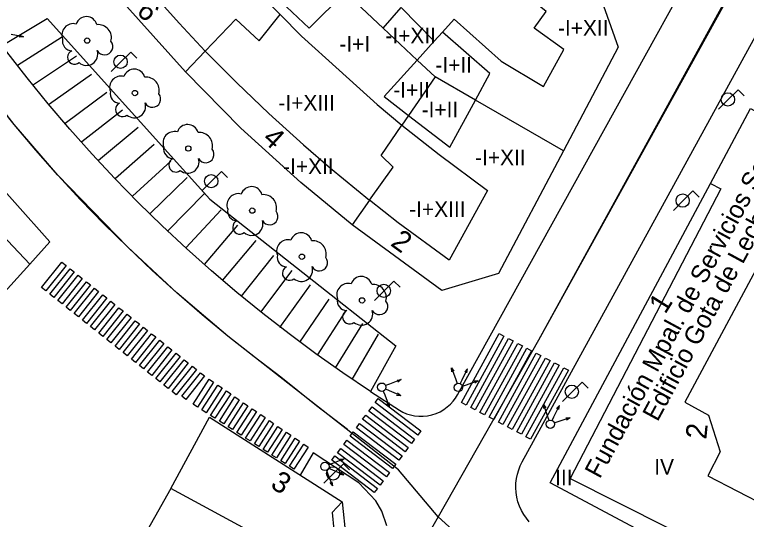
# Model space of a CAD drawing. Extents: x 282771 to 285132, y 4823109 to 4825496.
# Drawn here: x 284493.3 to 284563.5, y 4824127.8 to 4824176.3 of the extents above; entities that cross this region are included whole.
import ezdxf

# ---------------------------------------------------------------- set-up
doc = ezdxf.new("R2010")
doc.units = 0
for name, color, linetype in [('ACERA-BORDILLO', 7, 'Continuous'), ('APARCAMIENTO', 7, 'Continuous'), ('ARBOL', 7, 'Continuous'), ('CALLE-EJE', 7, 'Continuous'), ('EDIFICIO', 7, 'Continuous'), ('FAROLA', 7, 'Continuous'), ('INTERIOR-EDIFICIO', 7, 'Continuous'), ('MEDIANERA', 7, 'Continuous'), ('NUM-LOCAL', 7, 'Continuous'), ('NUM-PORTAL', 7, 'Continuous'), ('PASO-PEATONES', 7, 'Continuous'), ('SEMAFORO', 7, 'Continuous'), ('SENAL-VIARIA', 7, 'Continuous'), ('TXT-ALTURA-EDIFICIO', 7, 'Continuous'), ('TXT-EDIFICIOS', 7, 'Continuous')]:
    doc.layers.add(name, color=color, linetype=linetype)

msp = doc.modelspace()

# ---------------------------------------------------------------- linework, layer by layer
at = {"layer": 'ACERA-BORDILLO'}
for points in [[(284492.134, 4824173.311), (284496.444, 4824175.883), (284512.06, 4824158.553), (284529.884, 4824144.482), (284527.456, 4824140.112), (284530.242, 4824138.308), (284530.564, 4824138.134), (284530.913, 4824137.986), (284531.286, 4824137.868), (284531.679, 4824137.786), (284532.087, 4824137.743), (284532.504, 4824137.742), (284532.923, 4824137.786), (284533.338, 4824137.874), (284533.741, 4824138.005), (284534.126, 4824138.177), (284534.487, 4824138.387), (284534.819, 4824138.628), (284535.118, 4824138.896), (284535.382, 4824139.185), (284535.609, 4824139.488), (284535.801, 4824139.8), (284575.093, 4824210.793)], [(284542.675, 4824127.617), (284542.403, 4824127.947), (284542.155, 4824128.307), (284541.936, 4824128.693), (284541.751, 4824129.103), (284541.602, 4824129.53), (284541.492, 4824129.972), (284541.423, 4824130.421), (284541.394, 4824130.873), (284541.407, 4824131.323), (284541.459, 4824131.763), (284541.548, 4824132.191), (284541.671, 4824132.601), (284541.825, 4824132.99), (284542.005, 4824133.356), (284578.189, 4824199.432), (284578.453, 4824199.814), (284578.658, 4824199.928), (284578.795, 4824199.95), (284579.015, 4824199.958), (284579.19, 4824199.829), (284579.281, 4824199.662), (284579.359, 4824199.419)], [(284494.774, 4824152.343), (284496.712, 4824154.484), (284486.61, 4824165.789)], [(284529.017, 4824127.243), (284528.544, 4824128.643), (284527.968, 4824129.631), (284526.322, 4824131.365), (284521.953, 4824134.223), (284520.71, 4824132.096)]]:
    msp.add_lwpolyline(points, dxfattribs=at)
at = {"layer": 'APARCAMIENTO'}
for points in [[(284493.584, 4824171.403), (284497.834, 4824174.093)], [(284495.144, 4824169.553), (284499.254, 4824172.303)], [(284496.664, 4824167.703), (284500.694, 4824170.543)], [(284498.184, 4824165.853), (284502.174, 4824168.833)], [(284499.784, 4824164.083), (284503.654, 4824167.133)], [(284501.354, 4824162.293), (284505.184, 4824165.473)], [(284502.984, 4824160.563), (284506.714, 4824163.823)], [(284504.634, 4824158.853), (284508.294, 4824162.223)], [(284506.294, 4824157.163), (284509.884, 4824160.643)], [(284508.004, 4824155.513), (284511.494, 4824159.083)], [(284509.734, 4824153.903), (284513.134, 4824157.553)], [(284511.544, 4824152.283), (284514.724, 4824156.073)], [(284513.274, 4824150.773), (284516.494, 4824154.593)], [(284515.084, 4824149.243), (284518.194, 4824153.143)], [(284516.924, 4824147.734), (284519.944, 4824151.733)], [(284518.774, 4824146.254), (284521.704, 4824150.343)], [(284520.684, 4824144.834), (284523.484, 4824148.984)], [(284522.384, 4824143.603), (284525.094, 4824147.804)], [(284524.104, 4824142.394), (284526.724, 4824146.644)], [(284525.694, 4824141.273), (284528.234, 4824145.603)]]:
    msp.add_lwpolyline(points, dxfattribs=at)
at = {"layer": 'ARBOL'}
for centre in [(284500.277, 4824173.772), (284504.864, 4824168.743), (284509.984, 4824163.423), (284516.115, 4824157.465), (284520.878, 4824153.044), (284526.644, 4824148.853)]:
    msp.add_circle(centre, 0.255, dxfattribs=at)
for centre, radius, start, end in [((284500.207, 4824175.032), 1.038, 15.64228, 161.38435), ((284498.947, 4824174.302), 1.097, 75.4318, 200.55608), ((284501.337, 4824174.032), 1.272, 345.03273, 95.79925), ((284498.837, 4824173.732), 0.935, 168.59898, 268.13236), ((284501.947, 4824173.202), 0.797, 208.96246, 38.99103), ((284499.077, 4824172.182), 0.672, 113.73672, 309.4725), ((284500.217, 4824172.482), 1.086, 228.95447, 17.92796), ((284504.794, 4824170.003), 1.038, 15.64228, 161.38435), ((284503.534, 4824169.273), 1.097, 75.4318, 200.55608), ((284505.924, 4824169.003), 1.272, 345.03273, 95.79925), ((284503.424, 4824168.703), 0.935, 168.59898, 268.13236), ((284506.534, 4824168.173), 0.797, 208.96246, 38.99103), ((284503.664, 4824167.153), 0.672, 113.73672, 309.4725), ((284504.804, 4824167.453), 1.086, 228.95447, 17.92796), ((284509.914, 4824164.683), 1.038, 15.64228, 161.38435), ((284508.654, 4824163.953), 1.097, 75.4318, 200.55608), ((284511.044, 4824163.683), 1.272, 345.03273, 95.79925), ((284508.544, 4824163.383), 0.935, 168.59898, 268.13236), ((284511.654, 4824162.853), 0.797, 208.96246, 38.99103), ((284508.784, 4824161.833), 0.672, 113.73672, 309.4725), ((284509.924, 4824162.133), 1.086, 228.95447, 17.92796), ((284516.045, 4824158.725), 1.038, 15.64228, 161.38435), ((284514.785, 4824157.995), 1.097, 75.4318, 200.55608), ((284517.175, 4824157.725), 1.272, 345.03273, 95.79925), ((284514.675, 4824157.425), 0.935, 168.59898, 268.13236), ((284517.785, 4824156.895), 0.797, 208.96246, 38.99103), ((284514.915, 4824155.875), 0.672, 113.73672, 309.4725), ((284516.055, 4824156.175), 1.086, 228.95447, 17.92796), ((284520.808, 4824154.304), 1.038, 15.64228, 161.38435), ((284519.548, 4824153.574), 1.097, 75.4318, 200.55608), ((284521.938, 4824153.304), 1.272, 345.03273, 95.79925), ((284519.438, 4824153.004), 0.935, 168.59898, 268.13236), ((284522.548, 4824152.474), 0.797, 208.96246, 38.99103), ((284519.678, 4824151.454), 0.672, 113.73672, 309.4725), ((284520.818, 4824151.754), 1.086, 228.95447, 17.92796), ((284526.574, 4824150.113), 1.038, 15.64228, 161.38435), ((284525.314, 4824149.383), 1.097, 75.4318, 200.55608), ((284527.704, 4824149.113), 1.272, 345.03273, 95.79925), ((284525.204, 4824148.813), 0.935, 168.59898, 268.13236), ((284528.314, 4824148.283), 0.797, 208.96246, 38.99103), ((284525.444, 4824147.263), 0.672, 113.73672, 309.4725), ((284526.584, 4824147.563), 1.086, 228.95447, 17.92796)]:
    msp.add_arc(centre, radius, start, end, dxfattribs=at)
at = {"layer": 'CALLE-EJE'}
for points in [[(284595.748, 4824217.804), (284595.748, 4824217.804), (284577.419, 4824206.23), (284572.694, 4824197.739), (284543.556, 4824145.049), (284533.938, 4824128.086)], [(284533.938, 4824128.086), (284530.146, 4824132.584), (284513.785, 4824145.424), (284508.886, 4824149.574), (284504.172, 4824153.942), (284497.475, 4824160.872), (284493.28, 4824165.725), (284488.824, 4824171.41), (284484.877, 4824176.962), (284482.768, 4824180.181)], [(284533.938, 4824128.086), (284507.954, 4824082.764)], [(284585.709, 4824081.075), (284558.821, 4824105.49), (284533.938, 4824128.086)]]:
    msp.add_lwpolyline(points, dxfattribs=at)
at = {"layer": 'EDIFICIO'}
for points in [[(284503.084, 4824183.313), (284516.194, 4824190.913), (284525.624, 4824196.403), (284530.324, 4824195.123), (284533.544, 4824191.593), (284537.204, 4824187.963), (284538.724, 4824186.553), (284539.494, 4824185.873), (284541.854, 4824183.853), (284545.084, 4824181.283), (284547.584, 4824179.453), (284549.464, 4824178.143), (284551.224, 4824173.143), (284545.964, 4824163.193), (284539.744, 4824151.423), (284534.294, 4824149.793), (284525.704, 4824156.103), (284520.764, 4824160.153), (284515.004, 4824165.363), (284509.714, 4824170.763), (284502.114, 4824179.273), (284503.084, 4824183.313)], [(284553.394, 4824126.714), (284544.684, 4824131.354), (284560.053, 4824160.073), (284563.903, 4824167.263), (284570.743, 4824163.593), (284557.593, 4824139.084), (284559.863, 4824137.854), (284561.003, 4824134.324), (284559.813, 4824132.034), (284568.343, 4824127.614), (284567.813, 4824119.074), (284556.534, 4824125.054), (284553.394, 4824126.714)], [(284424.387, 4824135.284), (284424.195, 4824137.944), (284460.554, 4824159.113), (284473.034, 4824166.363), (284482.234, 4824165.623), (284485.384, 4824162.263), (284485.714, 4824161.913), (284494.774, 4824152.343), (284483.856, 4824140.281), (284478.844, 4824134.744), (284473.384, 4824137.534), (284466.55, 4824124.896), (284465.546, 4824123.043), (284461.434, 4824115.434), (284424.387, 4824135.284)], [(284508.298, 4824130.815), (284512.014, 4824137.654), (284524.734, 4824129.524), (284525.084, 4824126.124), (284509.704, 4824097.688)], [(284509.704, 4824097.688), (284504.139, 4824100.747), (284517.099, 4824126.032), (284508.298, 4824130.815)]]:
    msp.add_lwpolyline(points, dxfattribs=at)
at = {"layer": 'FAROLA'}
for p, q in [((284504.464, 4824172.673), (284503.524, 4824171.743)), ((284505.054, 4824172.083), (284504.464, 4824172.673)), ((284503.524, 4824171.743), (284502.594, 4824170.803)), ((284562.714, 4824169.059), (284561.774, 4824168.129)), ((284563.304, 4824168.469), (284562.714, 4824169.059)), ((284561.774, 4824168.129), (284560.844, 4824167.189)), ((284513.159, 4824161.223), (284512.219, 4824160.293)), ((284513.749, 4824160.633), (284513.159, 4824161.223)), ((284512.219, 4824160.293), (284511.289, 4824159.353)), ((284558.378, 4824159.353), (284557.438, 4824158.423)), ((284558.968, 4824158.763), (284558.378, 4824159.353)), ((284557.438, 4824158.423), (284556.508, 4824157.483)), ((284529.709, 4824150.703), (284528.769, 4824149.773)), ((284530.299, 4824150.113), (284529.709, 4824150.703)), ((284528.769, 4824149.773), (284527.839, 4824148.833)), ((284547.749, 4824141.024), (284546.809, 4824140.094)), ((284548.339, 4824140.434), (284547.749, 4824141.024)), ((284546.809, 4824140.094), (284545.879, 4824139.154)), ((284524.851, 4824133.187), (284523.911, 4824132.257)), ((284525.441, 4824132.597), (284524.851, 4824133.187)), ((284523.911, 4824132.257), (284522.981, 4824131.317))]:
    msp.add_line(p, q, dxfattribs=at)
for centre in [(284503.484, 4824171.743), (284561.734, 4824168.129), (284512.179, 4824160.293), (284557.398, 4824158.423), (284528.729, 4824149.773), (284546.769, 4824140.094), (284523.871, 4824132.257)]:
    msp.add_circle(centre, 0.637, dxfattribs=at)
at = {"layer": 'INTERIOR-EDIFICIO'}
for points in [[(284525.964, 4824182.733), (284524.074, 4824185.163), (284520.174, 4824182.913), (284515.974, 4824180.503), (284519.401, 4824177.027), (284521.574, 4824174.953), (284525.014, 4824178.413), (284526.994, 4824180.413), (284527.534, 4824180.963), (284525.964, 4824182.733)], [(284531.936, 4824171.907), (284528.774, 4824168.403), (284531.104, 4824166.593), (284535.064, 4824163.543), (284537.524, 4824168.063), (284538.914, 4824170.603), (284534.354, 4824174.573), (284533.564, 4824173.703), (284531.936, 4824171.907)]]:
    msp.add_lwpolyline(points, dxfattribs=at)
at = {"layer": 'MEDIANERA'}
for points in [[(284511.604, 4824172.763), (284509.094, 4824175.433), (284505.144, 4824179.883), (284511.804, 4824183.743), (284514.304, 4824180.943), (284515.994, 4824179.153), (284518.784, 4824176.263)], [(284534.354, 4824174.573), (284535.494, 4824175.823), (284539.984, 4824171.813), (284544.064, 4824169.373), (284545.994, 4824172.933), (284543.144, 4824174.953), (284544.314, 4824176.553), (284541.994, 4824178.453), (284539.674, 4824180.343), (284536.154, 4824183.593)], [(284528.664, 4824174.963), (284525.014, 4824178.413), (284522.444, 4824180.793)], [(284528.664, 4824174.963), (284530.383, 4824176.944)], [(284533.564, 4824173.703), (284530.384, 4824176.943)], [(284511.606, 4824172.761), (284514.524, 4824175.843), (284516.764, 4824173.763), (284518.784, 4824176.263)], [(284518.784, 4824176.263), (284520.844, 4824174.213), (284524.464, 4824170.923), (284528.084, 4824167.633), (284530.474, 4824165.673)], [(284533.654, 4824170.303), (284531.936, 4824171.907), (284528.664, 4824174.963)], [(284511.606, 4824172.761), (284509.714, 4824170.763)], [(284511.604, 4824172.763), (284514.634, 4824169.733), (284517.694, 4824166.773), (284521.024, 4824163.763), (284523.614, 4824161.533), (284527.375, 4824158.453)], [(284533.654, 4824170.303), (284531.104, 4824166.593), (284530.474, 4824165.673)], [(284545.964, 4824163.193), (284537.526, 4824168.067), (284533.654, 4824170.303)], [(284530.474, 4824165.673), (284534.034, 4824162.853), (284538.684, 4824159.403), (284535.014, 4824152.723), (284530.114, 4824156.303), (284527.375, 4824158.453)], [(284527.375, 4824158.453), (284529.644, 4824161.643), (284528.464, 4824162.753), (284530.474, 4824165.673)], [(284560.053, 4824160.073), (284561.063, 4824159.543), (284546.594, 4824131.764), (284560.653, 4824124.704), (284559.903, 4824123.264)], [(284527.375, 4824158.453), (284525.704, 4824156.103)], [(284508.298, 4824130.815), (284493.629, 4824104.748)], [(284524.734, 4824129.524), (284523.794, 4824128.514), (284523.954, 4824126.834), (284525.084, 4824126.124)]]:
    msp.add_lwpolyline(points, dxfattribs=at)
at = {"layer": 'PASO-PEATONES'}
for points in [[(284496.307, 4824149.765), (284495.916, 4824150.076), (284497.86, 4824152.514), (284498.251, 4824152.202)], [(284497.089, 4824149.141), (284496.698, 4824149.453), (284498.642, 4824151.891), (284499.033, 4824151.579)], [(284497.871, 4824148.518), (284497.48, 4824148.83), (284499.424, 4824151.267), (284499.815, 4824150.956)], [(284498.653, 4824147.895), (284498.262, 4824148.206), (284500.206, 4824150.644), (284500.596, 4824150.332)], [(284499.435, 4824147.271), (284499.044, 4824147.583), (284500.987, 4824150.021), (284501.378, 4824149.709)], [(284500.217, 4824146.648), (284499.826, 4824146.96), (284501.769, 4824149.397), (284502.16, 4824149.086)], [(284500.999, 4824146.025), (284500.608, 4824146.336), (284502.551, 4824148.774), (284502.942, 4824148.462)], [(284501.781, 4824145.401), (284501.39, 4824145.713), (284503.333, 4824148.151), (284503.724, 4824147.839)], [(284502.563, 4824144.778), (284502.172, 4824145.09), (284504.115, 4824147.527), (284504.506, 4824147.216)], [(284503.345, 4824144.155), (284502.954, 4824144.466), (284504.897, 4824146.904), (284505.288, 4824146.592)], [(284504.127, 4824143.531), (284503.736, 4824143.843), (284505.679, 4824146.281), (284506.07, 4824145.969)], [(284504.909, 4824142.908), (284504.518, 4824143.219), (284506.461, 4824145.657), (284506.852, 4824145.346)], [(284536.624, 4824138.815), (284536.182, 4824139.049), (284539.812, 4824145.665), (284540.254, 4824145.431)], [(284505.691, 4824142.284), (284505.3, 4824142.596), (284507.243, 4824145.034), (284507.634, 4824144.722)], [(284537.508, 4824138.347), (284537.066, 4824138.581), (284540.696, 4824145.197), (284541.138, 4824144.963)], [(284506.473, 4824141.661), (284506.082, 4824141.973), (284508.025, 4824144.411), (284508.416, 4824144.099)], [(284538.392, 4824137.879), (284537.95, 4824138.113), (284541.58, 4824144.729), (284542.022, 4824144.495)], [(284539.276, 4824137.411), (284538.834, 4824137.645), (284542.464, 4824144.261), (284542.906, 4824144.027)], [(284507.254, 4824141.038), (284506.863, 4824141.35), (284508.807, 4824143.787), (284509.198, 4824143.476)], [(284540.16, 4824136.944), (284539.718, 4824137.178), (284543.348, 4824143.794), (284543.79, 4824143.56)], [(284508.036, 4824140.414), (284507.645, 4824140.726), (284509.589, 4824143.164), (284509.98, 4824142.852)], [(284541.044, 4824136.476), (284540.602, 4824136.71), (284544.232, 4824143.326), (284544.674, 4824143.092)], [(284541.928, 4824136.008), (284541.486, 4824136.242), (284545.116, 4824142.858), (284545.558, 4824142.624)], [(284508.818, 4824139.791), (284508.427, 4824140.103), (284510.371, 4824142.541), (284510.762, 4824142.229)], [(284542.812, 4824135.54), (284542.37, 4824135.774), (284546, 4824142.39), (284546.442, 4824142.156)], [(284509.74, 4824139.342), (284509.349, 4824139.654), (284511.153, 4824141.917), (284511.544, 4824141.605)], [(284510.858, 4824138.622), (284510.438, 4824138.893), (284511.986, 4824141.301), (284512.398, 4824141.017)], [(284511.699, 4824138.08), (284511.279, 4824138.351), (284512.81, 4824140.734), (284513.222, 4824140.45)], [(284512.54, 4824137.539), (284512.119, 4824137.81), (284513.634, 4824140.167), (284514.047, 4824139.883)], [(284513.38, 4824136.998), (284512.96, 4824137.268), (284514.459, 4824139.599), (284514.871, 4824139.316)], [(284531.983, 4824135.927), (284527.903, 4824139.042), (284528.203, 4824139.442), (284532.283, 4824136.327)], [(284514.221, 4824136.456), (284513.801, 4824136.727), (284515.283, 4824139.032), (284515.695, 4824138.749)], [(284515.062, 4824135.915), (284514.642, 4824136.185), (284516.107, 4824138.465), (284516.519, 4824138.182)], [(284531.382, 4824135.127), (284527.302, 4824138.242), (284527.603, 4824138.642), (284531.682, 4824135.527)], [(284515.903, 4824135.373), (284515.482, 4824135.644), (284516.931, 4824137.898), (284517.343, 4824137.614)], [(284530.782, 4824134.327), (284526.702, 4824137.443), (284527.002, 4824137.842), (284531.082, 4824134.727)], [(284516.743, 4824134.832), (284516.323, 4824135.103), (284517.755, 4824137.331), (284518.168, 4824137.047)], [(284517.584, 4824134.291), (284517.164, 4824134.561), (284518.58, 4824136.764), (284518.992, 4824136.48)], [(284530.181, 4824133.527), (284526.102, 4824136.643), (284526.402, 4824137.043), (284530.482, 4824133.927)], [(284518.425, 4824133.749), (284518.004, 4824134.02), (284519.404, 4824136.196), (284519.816, 4824135.913)], [(284529.581, 4824132.728), (284525.501, 4824135.843), (284525.802, 4824136.243), (284529.881, 4824133.128)], [(284519.266, 4824133.208), (284518.845, 4824133.478), (284520.228, 4824135.629), (284520.64, 4824135.346)], [(284520.106, 4824132.666), (284519.686, 4824132.937), (284521.052, 4824135.062), (284521.464, 4824134.778)], [(284528.981, 4824131.928), (284524.901, 4824135.043), (284525.201, 4824135.443), (284529.281, 4824132.328)], [(284528.38, 4824131.128), (284524.301, 4824134.243), (284524.601, 4824134.643), (284528.681, 4824131.528)], [(284527.821, 4824130.411), (284523.741, 4824133.526), (284524.041, 4824133.926), (284528.121, 4824130.811)]]:
    msp.add_lwpolyline(points, close=True, dxfattribs=at)
at = {"layer": 'SEMAFORO'}
for p, q in [((284494.159, 4824174.121), (284492.985, 4824174.368)), ((284493.808, 4824174.297), (284494.159, 4824174.121)), ((284494.159, 4824174.121), (284493.767, 4824174.101)), ((284535.239, 4824142.396), (284535.632, 4824141.262)), ((284535.239, 4824142.396), (284535.458, 4824142.07)), ((284535.269, 4824142.004), (284535.239, 4824142.396)), ((284536.239, 4824141.219), (284536.764, 4824142.3)), ((284536.496, 4824142.006), (284536.764, 4824142.3)), ((284536.699, 4824141.907), (284536.764, 4824142.3)), ((284529.282, 4824140.817), (284528.908, 4824140.673)), ((284530.401, 4824141.25), (284529.282, 4824140.817)), ((284530.01, 4824141.206), (284530.401, 4824141.25)), ((284530.401, 4824141.25), (284530.082, 4824141.02)), ((284535.632, 4824141.262), (284535.763, 4824140.884)), ((284536.067, 4824140.862), (284536.239, 4824141.219)), ((284536.272, 4824140.637), (284536.65, 4824140.768)), ((284536.65, 4824140.768), (284537.783, 4824141.161)), ((284537.392, 4824141.131), (284537.783, 4824141.161)), ((284537.457, 4824140.942), (284537.783, 4824141.161)), ((284528.68, 4824140.155), (284528.824, 4824139.782)), ((284528.898, 4824140.368), (284529.26, 4824140.208)), ((284529.26, 4824140.208), (284530.359, 4824139.722)), ((284530.056, 4824139.98), (284530.359, 4824139.722)), ((284528.824, 4824139.782), (284529.257, 4824138.663)), ((284529.964, 4824139.773), (284530.359, 4824139.722)), ((284529.027, 4824138.981), (284529.257, 4824138.663)), ((284529.213, 4824139.053), (284529.257, 4824138.663)), ((284544.049, 4824138.863), (284544.442, 4824137.729)), ((284544.049, 4824138.863), (284544.268, 4824138.537)), ((284544.079, 4824138.472), (284544.049, 4824138.863)), ((284545.049, 4824137.686), (284545.574, 4824138.768)), ((284545.306, 4824138.473), (284545.574, 4824138.768)), ((284545.509, 4824138.375), (284545.574, 4824138.768)), ((284544.442, 4824137.729), (284544.573, 4824137.352)), ((284544.876, 4824137.33), (284545.049, 4824137.686)), ((284545.082, 4824137.105), (284545.46, 4824137.236)), ((284545.46, 4824137.236), (284546.593, 4824137.629)), ((284546.202, 4824137.599), (284546.593, 4824137.629)), ((284546.267, 4824137.41), (284546.593, 4824137.629)), ((284524.945, 4824133.65), (284523.826, 4824133.217)), ((284524.554, 4824133.606), (284524.945, 4824133.65)), ((284524.945, 4824133.65), (284524.627, 4824133.42)), ((284523.826, 4824133.217), (284523.453, 4824133.073)), ((284523.224, 4824132.555), (284523.368, 4824132.182)), ((284523.368, 4824132.182), (284523.801, 4824131.063)), ((284523.442, 4824132.768), (284523.804, 4824132.608)), ((284523.804, 4824132.608), (284524.904, 4824132.122)), ((284524.509, 4824132.173), (284524.904, 4824132.122)), ((284524.6, 4824132.38), (284524.904, 4824132.122)), ((284523.758, 4824131.454), (284523.801, 4824131.063)), ((284523.571, 4824131.382), (284523.801, 4824131.063))]:
    msp.add_line(p, q, dxfattribs=at)
for centre in [(284528.535, 4824140.528), (284535.894, 4824140.506), (284544.704, 4824136.974), (284523.08, 4824132.929)]:
    msp.add_circle(centre, 0.4, dxfattribs=at)
at = {"layer": 'SENAL-VIARIA'}
for points in [[(284567.462, 4824188.535), (284543.556, 4824145.049)], [(284527.456, 4824140.112), (284524.817, 4824141.89), (284522.215, 4824143.731), (284519.651, 4824145.634), (284517.127, 4824147.596), (284514.646, 4824149.617), (284512.209, 4824151.695), (284509.819, 4824153.829), (284507.477, 4824156.017), (284505.186, 4824158.258), (284502.946, 4824160.55), (284500.76, 4824162.89), (284498.63, 4824165.278), (284496.556, 4824167.711), (284494.54, 4824170.187), (284492.584, 4824172.704), (284492.134, 4824173.311)], [(284525.253, 4824136.477), (284522.265, 4824138.746), (284518.852, 4824141.501), (284516.298, 4824143.433), (284513.785, 4824145.424), (284511.314, 4824147.471), (284508.886, 4824149.574), (284506.505, 4824151.731), (284504.172, 4824153.942), (284501.888, 4824156.203), (284499.655, 4824158.514), (284497.475, 4824160.872), (284495.35, 4824163.277), (284493.28, 4824165.725), (284491.268, 4824168.216), (284489.313, 4824170.747), (284488.824, 4824171.41)]]:
    msp.add_lwpolyline(points, dxfattribs=at)

# ---------------------------------------------------------------- texts
at = {"layer": 'NUM-LOCAL'}
for s, rotation, p in [('1', 57.99685, (284555.723, 4824147.462)), ('2', 84.30575, (284559.661, 4824135.479)), ('3', 327.73193, (284517.75, 4824130.953))]:
    msp.add_text(s, height=2, rotation=rotation, dxfattribs=at).set_placement(p)
at = {"layer": 'NUM-PORTAL'}
for s, rotation, p in [('6', 311.67004, (284504.92, 4824176.547)), ('4', 317.57004, (284516.982, 4824164.22)), ('2', 324.09004, (284529.285, 4824154.18))]:
    msp.add_text(s, height=2, rotation=rotation, dxfattribs=at).set_placement(p)
at = {"layer": 'TXT-ALTURA-EDIFICIO'}
for s, p in [('-I+XII', (284545.435, 4824174.243)), ('-I+XII', (284528.885, 4824173.503)), ('-I+I', (284524.47, 4824172.703)), ('-I+II', (284533.68, 4824170.693)), ('-I+II', (284529.64, 4824168.303)), ('-I+XIII', (284518.625, 4824167.063)), ('-I+II', (284532.36, 4824166.403)), ('-I+XII', (284537.485, 4824161.823)), ('-I+XII', (284519.075, 4824160.963)), ('-I+XIII', (284531.165, 4824156.863)), ('IV', (284554.672, 4824132.14)), ('III', (284545.162, 4824131.124))]:
    msp.add_text(s, height=1.5, rotation=0.00004, dxfattribs=at).set_placement(p)
at = {"layer": 'TXT-EDIFICIOS'}
for s, p in [('Fundación Mpal. de Servicios Sociales', (284549.447, 4824131.666)), ('Edificio Gota de Leche', (284554.984, 4824137.145))]:
    msp.add_text(s, height=1.75, rotation=61.58991, dxfattribs=at).set_placement(p)

doc.saveas('drawing.dxf')
